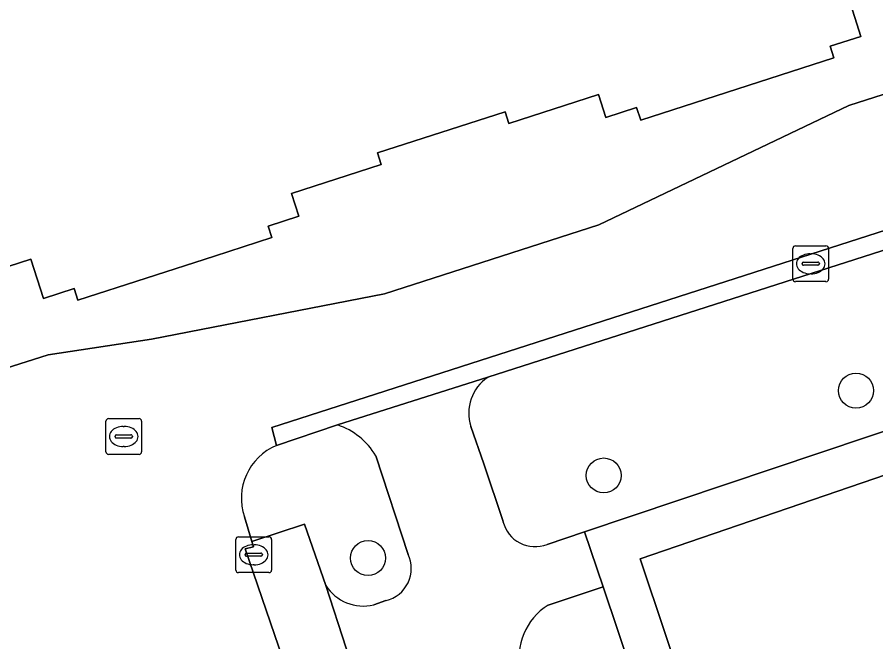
# Model space of a CAD drawing. Extents: x 159716 to 160783, y 383290 to 384031.
# Drawn here: x 160005.05 to 160029.06, y 383603.23 to 383620.69 of the extents above; entities that cross this region are included whole.
import ezdxf

# ---------------------------------------------------------------- set-up
doc = ezdxf.new("R2010")
doc.units = 0
for name, color, linetype in [('IMGEO_Berm_groen', 7, 'Continuous'), ('IMGEO_Boom', 7, 'Continuous'), ('IMGEO_Groenvoorziening', 7, 'Continuous'), ('IMGEO_Kolk', 7, 'Continuous'), ('IMGEO_Pand', 7, 'Continuous'), ('IMGEO_Parkeervlak_open', 7, 'Continuous'), ('IMGEO_Rijbaan_lokaal_open', 7, 'Continuous'), ('IMGEO_Rioolput', 7, 'Continuous'), ('IMGEO_Terreindeel_gesloten', 7, 'Continuous'), ('IMGEO_Voetpad_halfverhard', 7, 'Continuous'), ('IMGEO_Voetpad_open', 7, 'Continuous')]:
    doc.layers.add(name, color=color, linetype=linetype)

msp = doc.modelspace()

# ---------------------------------------------------------------- linework, layer by layer
at = {"layer": 'IMGEO_Berm_groen'}
for points in [[(160014.007, 383609.294), (160012.3, 383608.723)], [(160015.977, 383605.678), (160015.073, 383608.435)], [(160011.399, 383606.727), (160011.609, 383606.036), (160013.078, 383606.519), (160013.678, 383604.808)], [(160015.016, 383604.272), (160015.36, 383604.389)]]:
    msp.add_lwpolyline(points, dxfattribs=at)
for centre, radius, start, end in [((160013.38, 383607.425), 1.971, 30.8167, 71.4584), ((160012.918, 383607.243), 1.604, 112.654, 198.7569), ((160015.152, 383605.281), 0.916, 283.1553, 25.687), ((160014.718, 383605.467), 1.232, 212.3564, 283.9817)]:
    msp.add_arc(centre, radius, start, end, dxfattribs=at)
at = {"layer": 'IMGEO_Boom'}
for centre in [(160028.503, 383610.254), (160021.45, 383607.882), (160014.857, 383605.573)]:
    msp.add_circle(centre, 0.489, dxfattribs=at)
at = {"layer": 'IMGEO_Groenvoorziening'}
for points in [[(160059.882, 383578.471), (160059.607, 383579.273), (160058.873, 383581.409), (160058.626, 383582.13), (160052.569, 383599.779), (160045.829, 383619.481), (160018.209, 383610.625)], [(160019.865, 383605.957), (160020.912, 383606.305), (160045.956, 383614.709)], [(160017.733, 383609.255), (160018.097, 383608.212), (160018.632, 383606.597)], [(160019.117, 383602.411), (160023.659, 383588.939), (160028.34, 383575.31), (160031.004, 383576.223), (160026.667, 383589.185), (160021.429, 383604.767)], [(160021.429, 383604.767), (160019.893, 383604.259)]]:
    msp.add_lwpolyline(points, dxfattribs=at)
for centre, radius, start, end in [((160018.871, 383609.627), 1.197, 123.5686, 198.1123), ((160019.526, 383606.813), 0.92, 193.5474, 291.5886), ((160020.814, 383602.785), 1.738, 122.0131, 192.4305)]:
    msp.add_arc(centre, radius, start, end, dxfattribs=at)
at = {"layer": 'IMGEO_Kolk'}
for p, q in [((160026.737, 383613.372), (160026.737, 383614.224)), ((160026.812, 383614.298), (160027.664, 383614.298)), ((160027.738, 383614.224), (160027.738, 383613.372)), ((160027.039, 383613.841), (160027.437, 383613.841)), ((160027.225, 383614.078), (160027.25, 383614.078)), ((160026.996, 383613.792), (160026.996, 383613.804)), ((160027.434, 383613.755), (160027.036, 383613.755)), ((160027.48, 383613.804), (160027.48, 383613.792)), ((160027.248, 383613.518), (160027.223, 383613.518)), ((160027.664, 383613.298), (160026.812, 383613.298)), ((160011.236, 383606.167), (160012.088, 383606.167)), ((160011.161, 383605.241), (160011.161, 383606.093)), ((160011.649, 383605.947), (160011.674, 383605.947)), ((160012.162, 383606.093), (160012.162, 383605.241)), ((160011.463, 383605.71), (160011.861, 383605.71)), ((160011.42, 383605.661), (160011.42, 383605.673)), ((160011.858, 383605.624), (160011.46, 383605.624)), ((160011.904, 383605.673), (160011.904, 383605.661)), ((160011.672, 383605.387), (160011.647, 383605.387)), ((160012.088, 383605.167), (160011.236, 383605.167))]:
    msp.add_line(p, q, dxfattribs=at)
for points in [[(160026.737, 383613.372), (160026.737, 383614.224)], [(160026.812, 383614.298), (160027.664, 383614.298)], [(160027.738, 383614.224), (160027.738, 383613.372)], [(160027.664, 383613.298), (160026.812, 383613.298)], [(160011.236, 383606.167), (160012.088, 383606.167)], [(160011.161, 383605.241), (160011.161, 383606.093)], [(160012.162, 383606.093), (160012.162, 383605.241)], [(160012.088, 383605.167), (160011.236, 383605.167)]]:
    msp.add_lwpolyline(points, dxfattribs=at)
for centre, radius, start, end in [((160026.814, 383614.222), 0.0765, 91.552, 178.448), ((160026.814, 383614.222), 0.0765, 91.552, 178.448), ((160027.662, 383614.222), 0.0765, 1.552, 88.448), ((160027.662, 383614.222), 0.0765, 1.552, 88.448), ((160027.036, 383613.801), 0.0403, 85.8775, 175.7526), ((160027.441, 383613.803), 0.0386, 1.7309, 96.639), ((160027.033, 383613.791), 0.0366, 178.938, 274.7102), ((160027.437, 383613.798), 0.043, 264.8664, 352.4533), ((160026.814, 383613.374), 0.0765, 181.552, 268.448), ((160026.814, 383613.374), 0.0765, 181.552, 268.448), ((160027.662, 383613.374), 0.0765, 271.552, 358.448), ((160027.662, 383613.374), 0.0765, 271.552, 358.448), ((160011.238, 383606.091), 0.0765, 91.552, 178.448), ((160011.238, 383606.091), 0.0765, 91.552, 178.448), ((160012.086, 383606.091), 0.0765, 1.552, 88.448), ((160012.086, 383606.091), 0.0765, 1.552, 88.448), ((160011.46, 383605.67), 0.0403, 85.8775, 175.7526), ((160011.865, 383605.672), 0.0386, 1.7309, 96.639), ((160011.457, 383605.66), 0.0366, 178.938, 274.7102), ((160011.861, 383605.667), 0.043, 264.8664, 352.4533), ((160011.238, 383605.243), 0.0765, 181.552, 268.448), ((160011.238, 383605.243), 0.0765, 181.552, 268.448), ((160012.086, 383605.243), 0.0765, 271.552, 358.448), ((160012.086, 383605.243), 0.0765, 271.552, 358.448)]:
    msp.add_arc(centre, radius, start, end, dxfattribs=at)
for centre, major_axis, ratio, start_param, end_param in [((160027.224, 383613.798), (-0.387, 0.002), 0.722429, 4.712389, 7.853982), ((160027.249, 383613.798), (-0.39, 0.002), 0.717154, 1.570796, 4.712389), ((160011.648, 383605.667), (-0.387, 0.002), 0.722429, 4.712389, 7.853982), ((160011.673, 383605.667), (-0.39, 0.002), 0.717154, 1.570796, 4.712389)]:
    msp.add_ellipse(centre, major_axis=major_axis, ratio=ratio, start_param=start_param, end_param=end_param, dxfattribs=at)
at = {"layer": 'IMGEO_Pand'}
msp.add_lwpolyline([(160000.577, 383612.363), (160005.431, 383613.926), (160005.783, 383612.831), (160006.639, 383613.106), (160006.743, 383612.782), (160010.564, 383614.012), (160012.165, 383614.528), (160012.062, 383614.852), (160012.919, 383615.127), (160012.715, 383615.765), (160015.229, 383616.572), (160015.126, 383616.896), (160018.688, 383618.039), (160018.792, 383617.716), (160021.306, 383618.523), (160021.511, 383617.886), (160022.368, 383618.161), (160022.482, 383617.807), (160027.887, 383619.55), (160027.783, 383619.874), (160028.64, 383620.149), (160028.29, 383621.244)], dxfattribs=at)
at = {"layer": 'IMGEO_Parkeervlak_open'}
msp.add_lwpolyline([(160030.889, 383550.666), (160031.475, 383552.26), (160031.521, 383552.62), (160031.435, 383553.027), (160027.572, 383564.142), (160026.316, 383567.849), (160021.53, 383581.736), (160018.23, 383591.355), (160017.22, 383594.451), (160014.818, 383601.31), (160013.678, 383604.808), (160013.078, 383606.519), (160011.609, 383606.036), (160011.654, 383605.889), (160011.426, 383605.83), (160020.915, 383578.143), (160030.817, 383549.258)], dxfattribs=at)
at = {"layer": 'IMGEO_Rijbaan_lokaal_open'}
for points in [[(160012.3, 383608.723), (160012.169, 383609.219), (160047.617, 383620.617), (160047.535, 383620.876), (160045.21, 383628.194), (160041.284, 383626.933), (160041.964, 383624.725)], [(160040.669, 383622.185), (160028.303, 383618.217), (160021.313, 383614.883), (160015.315, 383612.96), (160008.806, 383611.689), (160005.91, 383611.254), (160000.301, 383609.475), (160004.269, 383596.969), (160005.77, 383597.45)], [(160020.915, 383578.143), (160011.426, 383605.83), (160011.654, 383605.889), (160011.609, 383606.036), (160011.399, 383606.727)]]:
    msp.add_lwpolyline(points, dxfattribs=at)
msp.add_lwpolyline([(160047.644, 383619.963), (160047.8, 383620.04), (160047.617, 383620.617), (160012.169, 383609.219), (160012.3, 383608.723), (160014.007, 383609.294), (160018.209, 383610.625), (160045.829, 383619.481)], close=True, dxfattribs=at)
msp.add_arc((160012.918, 383607.243), 1.604, 112.654, 198.7569, dxfattribs=at)
at = {"layer": 'IMGEO_Rioolput'}
for p, q in [((160007.526, 383608.546), (160007.526, 383609.398)), ((160007.601, 383609.472), (160008.453, 383609.472)), ((160008.527, 383609.398), (160008.527, 383608.546)), ((160008.014, 383609.252), (160008.039, 383609.252)), ((160007.785, 383608.966), (160007.785, 383608.978)), ((160008.223, 383608.929), (160007.825, 383608.929)), ((160007.828, 383609.015), (160008.226, 383609.015)), ((160008.269, 383608.978), (160008.269, 383608.966)), ((160008.037, 383608.692), (160008.012, 383608.692)), ((160008.453, 383608.472), (160007.601, 383608.472))]:
    msp.add_line(p, q, dxfattribs=at)
for points in [[(160007.526, 383608.546), (160007.526, 383609.398)], [(160007.601, 383609.472), (160008.453, 383609.472)], [(160008.527, 383609.398), (160008.527, 383608.546)], [(160008.453, 383608.472), (160007.601, 383608.472)]]:
    msp.add_lwpolyline(points, dxfattribs=at)
for centre, radius, start, end in [((160007.603, 383609.396), 0.0765, 91.552, 178.448), ((160007.603, 383609.396), 0.0765, 91.552, 178.448), ((160008.451, 383609.396), 0.0765, 1.552, 88.448), ((160008.451, 383609.396), 0.0765, 1.552, 88.448), ((160007.825, 383608.975), 0.0403, 85.8775, 175.7526), ((160007.822, 383608.965), 0.0366, 178.938, 274.7102), ((160008.226, 383608.972), 0.043, 264.8664, 352.4533), ((160008.23, 383608.977), 0.0386, 1.7309, 96.639), ((160007.603, 383608.548), 0.0765, 181.552, 268.448), ((160007.603, 383608.548), 0.0765, 181.552, 268.448), ((160008.451, 383608.548), 0.0765, 271.552, 358.448), ((160008.451, 383608.548), 0.0765, 271.552, 358.448)]:
    msp.add_arc(centre, radius, start, end, dxfattribs=at)
for centre, major_axis, ratio, start_param, end_param in [((160008.013, 383608.972), (-0.387, 0.002), 0.722429, 4.712389, 7.853982), ((160008.038, 383608.972), (-0.39, 0.002), 0.717154, 1.570796, 4.712389)]:
    msp.add_ellipse(centre, major_axis=major_axis, ratio=ratio, start_param=start_param, end_param=end_param, dxfattribs=at)
at = {"layer": 'IMGEO_Terreindeel_gesloten'}
msp.add_lwpolyline([(160033.82, 383571.668), (160056.343, 383579.213), (160045.2, 383613.334), (160022.468, 383605.556)], close=True, dxfattribs=at)
at = {"layer": 'IMGEO_Voetpad_halfverhard'}
for points in [[(160018.209, 383610.625), (160014.007, 383609.294)], [(160018.632, 383606.597), (160018.097, 383608.212), (160017.733, 383609.255)], [(160015.073, 383608.435), (160015.977, 383605.678)], [(160019.893, 383604.259), (160021.429, 383604.767), (160020.912, 383606.305), (160019.865, 383605.957)], [(160013.678, 383604.808), (160014.818, 383601.31)], [(160015.36, 383604.389), (160015.016, 383604.272)]]:
    msp.add_lwpolyline(points, dxfattribs=at)
for centre, radius, start, end in [((160018.871, 383609.627), 1.197, 123.5686, 198.1123), ((160013.38, 383607.425), 1.971, 30.8167, 71.4584), ((160019.526, 383606.813), 0.92, 193.5474, 291.5886), ((160015.152, 383605.281), 0.916, 283.1553, 25.687), ((160014.718, 383605.467), 1.232, 212.3564, 283.9817), ((160020.814, 383602.785), 1.738, 122.0131, 192.4305)]:
    msp.add_arc(centre, radius, start, end, dxfattribs=at)
at = {"layer": 'IMGEO_Voetpad_open'}
for points in [[(160005.77, 383597.45), (160004.269, 383596.969), (160000, 383595.601), (159997.492, 383594.798), (159995.763, 383600.158), (159994.915, 383602.785), (159993.457, 383607.304), (160000, 383609.38), (160000.301, 383609.475), (160005.91, 383611.254), (160008.806, 383611.689), (160015.315, 383612.96), (160021.313, 383614.883), (160028.303, 383618.217), (160040.669, 383622.185)], [(160028.29, 383621.244), (160028.64, 383620.149), (160027.783, 383619.874), (160027.887, 383619.55), (160022.482, 383617.807), (160022.368, 383618.161), (160021.511, 383617.886), (160021.306, 383618.523), (160018.792, 383617.716), (160018.688, 383618.039), (160015.126, 383616.896), (160015.229, 383616.572), (160012.715, 383615.765), (160012.919, 383615.127), (160012.062, 383614.852), (160012.165, 383614.528), (160010.564, 383614.012), (160006.743, 383612.782), (160006.639, 383613.106), (160005.783, 383612.831), (160005.431, 383613.926), (160000.577, 383612.363)]]:
    msp.add_lwpolyline(points, dxfattribs=at)
for points in [[(160058.188, 383578.258), (160058.023, 383578.747), (160057.299, 383580.889), (160052.041, 383596.454), (160049.698, 383603.503), (160045.956, 383614.709), (160020.912, 383606.305), (160021.429, 383604.767), (160026.667, 383589.185), (160031.004, 383576.223), (160028.34, 383575.31), (160029.123, 383573.009), (160031.774, 383573.932), (160032.013, 383573.226), (160032.187, 383573.285), (160032.891, 383573.522), (160033.362, 383572.097), (160032.675, 383571.857), (160032.498, 383571.795), (160033.137, 383569.907), (160033.321, 383569.968)], [(160033.82, 383571.668), (160022.468, 383605.556), (160045.2, 383613.334), (160056.343, 383579.213)]]:
    msp.add_lwpolyline(points, close=True, dxfattribs=at)

doc.saveas('drawing.dxf')
